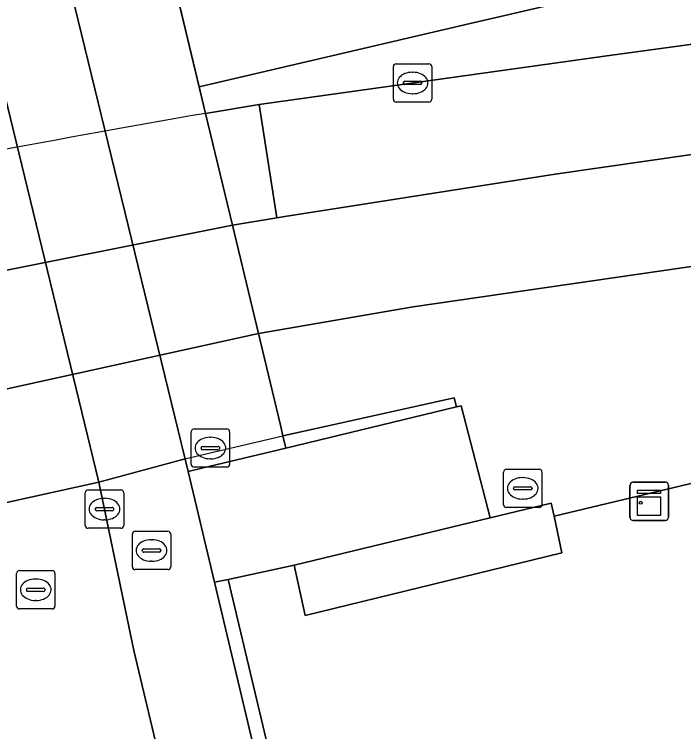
# Model space of a CAD drawing. Extents: x 158031 to 159244, y 380104 to 381214.
# Drawn here: x 158674.92 to 158692.37, y 380997.89 to 381016.59 of the extents above; entities that cross this region are included whole.
import ezdxf

# ---------------------------------------------------------------- set-up
doc = ezdxf.new("R2010")
doc.units = 0
for name, color, linetype in [('IMGEO_Berm_groen', 7, 'Continuous'), ('IMGEO_Berm_open', 7, 'Continuous'), ('IMGEO_Dek', 7, 'Continuous'), ('IMGEO_Fietspad_open', 7, 'Continuous'), ('IMGEO_Groenvoorziening', 7, 'Continuous'), ('IMGEO_Hek', 7, 'Continuous'), ('IMGEO_Kast', 7, 'Continuous'), ('IMGEO_Kolk', 7, 'Continuous'), ('IMGEO_Muur', 7, 'Continuous'), ('IMGEO_Rijbaan_regionaal_gesloten', 7, 'Continuous'), ('IMGEO_Rioolput', 7, 'Continuous'), ('IMGEO_Terreindeel_gesloten', 7, 'Continuous'), ('IMGEO_Terreindeel_open', 7, 'Continuous'), ('IMGEO_Verkeerseiland_open', 7, 'Continuous'), ('IMGEO_Voetpad_op_trap', 7, 'Continuous'), ('IMGEO_Voetpad_open', 7, 'Continuous')]:
    doc.layers.add(name, color=color, linetype=linetype)

msp = doc.modelspace()

# ---------------------------------------------------------------- linework, layer by layer
at = {"layer": 'IMGEO_Berm_groen'}
msp.add_lwpolyline([(158700.434, 381016.884), (158690.303, 381015.503), (158681.302, 381014.244), (158681.765, 381011.288), (158681.967, 381011.321), (158689.021, 381012.427), (158698.681, 381013.815), (158704.369, 381014.827), (158722.738, 381018.95), (158742.853, 381023.871)], dxfattribs=at)
at = {"layer": 'IMGEO_Berm_open'}
msp.add_lwpolyline([(158667.47, 381011.667), (158668.216, 381008.625), (158680.604, 381011.098), (158679.905, 381014.012)], dxfattribs=at)
msp.add_arc((158755.084, 380581.212), 439.281, 99.85418, 101.50473, dxfattribs=at)
at = {"layer": 'IMGEO_Dek'}
msp.add_lwpolyline([(158665.778, 381018.569), (158667.47, 381011.667), (158668.216, 381008.625), (158668.967, 381005.563), (158669.599, 381002.985), (158669.667, 381002.708), (158671.666, 381003.181), (158672.035, 381003.268), (158672.387, 381003.351), (158677.125, 381004.39), (158679.376, 381005.004), (158679.726, 381005.087), (158681.921, 381005.606), (158681.854, 381005.884), (158681.282, 381008.27), (158680.604, 381011.098), (158679.905, 381014.012), (158678.123, 381021.443)], dxfattribs=at)
at = {"layer": 'IMGEO_Fietspad_open'}
for points in [[(158710.978, 380861.027), (158709.641, 380866.489), (158709.619, 380866.64), (158709.463, 380867.521), (158707.319, 380876.312), (158699.376, 380909.991), (158693.603, 380934.169), (158688.921, 380954.272), (158678.032, 381000), (158677.125, 381004.39), (158673.033, 381021.228), (158672.927, 381021.669), (158667.035, 381046.28), (158663.617, 381061.042), (158663.576, 381061.221), (158663, 381063.616), (158656.793, 381089.506)], [(158750.706, 381025.707), (158742.853, 381023.871), (158722.738, 381018.95), (158704.369, 381014.827), (158698.681, 381013.815), (158689.021, 381012.427), (158681.967, 381011.321), (158681.765, 381011.288), (158680.604, 381011.098), (158681.282, 381008.27), (158685.319, 381008.969), (158694.668, 381010.325), (158705.83, 381011.978), (158725.39, 381016.383), (158745.433, 381021.103), (158755.4, 381023.485)]]:
    msp.add_lwpolyline(points, dxfattribs=at)
msp.add_lwpolyline([(158681.282, 381008.27), (158680.604, 381011.098), (158668.216, 381008.625), (158668.967, 381005.563)], close=True, dxfattribs=at)
at = {"layer": 'IMGEO_Groenvoorziening'}
msp.add_lwpolyline([(158702.855, 380965.659), (158702.09, 380968.88), (158693.503, 381004.589), (158688.991, 381003.505), (158689.195, 381002.553), (158682.503, 381000.919), (158682.212, 381002.231), (158680.496, 381001.857), (158691.506, 380955.478), (158691.138, 380955.441), (158710.56, 380872.948), (158724.226, 380876.207), (158718.399, 380900.655), (158708.105, 380915.35), (158713.159, 380922.64), (158710.911, 380932.073), (158701.955, 380940.406), (158706.933, 380948.762)], close=True, dxfattribs=at)
at = {"layer": 'IMGEO_Hek'}
msp.add_lwpolyline([(158679.376, 381005.004), (158677.125, 381004.39), (158672.387, 381003.351), (158672.035, 381003.268)], dxfattribs=at)
at = {"layer": 'IMGEO_Kast'}
for p, q in [((158690.969, 381003.47), (158690.969, 381004.311)), ((158690.969, 381004.311), (158690.969, 381003.47)), ((158691.044, 381004.395), (158691.885, 381004.395)), ((158691.885, 381004.395), (158691.044, 381004.395)), ((158691.969, 381004.32), (158691.969, 381003.479)), ((158691.969, 381003.479), (158691.969, 381004.32)), ((158691.894, 381003.395), (158691.053, 381003.395)), ((158691.053, 381003.395), (158691.894, 381003.395))]:
    msp.add_line(p, q, dxfattribs=at)
for points in [[(158691.164, 381004.185), (158691.764, 381004.185), (158691.764, 381004.1), (158691.164, 381004.1), (158691.164, 381004.185)], [(158691.164, 381004.01), (158691.764, 381004.01), (158691.764, 381003.521), (158691.164, 381003.521), (158691.164, 381004.01)]]:
    msp.add_lwpolyline(points, dxfattribs=at)
msp.add_circle((158691.248, 381003.859), 0.0377, dxfattribs=at)
for centre, start, end in [((158691.047, 381004.317), 92.4484, 184.2845), ((158691.047, 381004.317), 92.4484, 184.2845), ((158691.891, 381004.317), 2.4484, 94.2845), ((158691.891, 381004.317), 2.4484, 94.2845), ((158691.047, 381003.473), 182.4484, 274.2845), ((158691.047, 381003.473), 182.4484, 274.2845), ((158691.891, 381003.473), 272.4484, 4.2845), ((158691.891, 381003.473), 272.4484, 4.2845)]:
    msp.add_arc(centre, 0.0779, start, end, dxfattribs=at)
at = {"layer": 'IMGEO_Kolk'}
for p, q in [((158684.876, 381015.305), (158685.728, 381015.305)), ((158684.801, 381014.379), (158684.801, 381015.231)), ((158685.289, 381015.085), (158685.314, 381015.085)), ((158685.802, 381015.231), (158685.802, 381014.379)), ((158685.06, 381014.799), (158685.06, 381014.811)), ((158685.498, 381014.762), (158685.1, 381014.762)), ((158685.103, 381014.848), (158685.501, 381014.848)), ((158685.544, 381014.811), (158685.544, 381014.799)), ((158685.312, 381014.525), (158685.287, 381014.525)), ((158685.728, 381014.305), (158684.876, 381014.305)), ((158679.53, 381004.858), (158679.53, 381005.71)), ((158679.605, 381005.784), (158680.457, 381005.784)), ((158680.531, 381005.71), (158680.531, 381004.858)), ((158680.018, 381005.564), (158680.043, 381005.564)), ((158679.789, 381005.278), (158679.789, 381005.29)), ((158680.227, 381005.241), (158679.829, 381005.241)), ((158679.832, 381005.327), (158680.23, 381005.327)), ((158680.273, 381005.29), (158680.273, 381005.278)), ((158680.041, 381005.004), (158680.016, 381005.004)), ((158680.457, 381004.784), (158679.605, 381004.784)), ((158676.77, 381003.267), (158676.77, 381004.119)), ((158676.845, 381004.193), (158677.697, 381004.193)), ((158677.771, 381004.119), (158677.771, 381003.267)), ((158677.258, 381003.973), (158677.283, 381003.973)), ((158677.029, 381003.687), (158677.029, 381003.699)), ((158677.072, 381003.736), (158677.47, 381003.736)), ((158677.513, 381003.699), (158677.513, 381003.687)), ((158677.467, 381003.65), (158677.069, 381003.65)), ((158677.281, 381003.413), (158677.256, 381003.413)), ((158677.697, 381003.193), (158676.845, 381003.193))]:
    msp.add_line(p, q, dxfattribs=at)
for points in [[(158684.876, 381015.305), (158685.728, 381015.305)], [(158684.801, 381014.379), (158684.801, 381015.231)], [(158685.802, 381015.231), (158685.802, 381014.379)], [(158685.728, 381014.305), (158684.876, 381014.305)], [(158679.53, 381004.858), (158679.53, 381005.71)], [(158679.605, 381005.784), (158680.457, 381005.784)], [(158680.531, 381005.71), (158680.531, 381004.858)], [(158680.457, 381004.784), (158679.605, 381004.784)], [(158676.77, 381003.267), (158676.77, 381004.119)], [(158676.845, 381004.193), (158677.697, 381004.193)], [(158677.771, 381004.119), (158677.771, 381003.267)], [(158677.697, 381003.193), (158676.845, 381003.193)]]:
    msp.add_lwpolyline(points, dxfattribs=at)
for centre, radius, start, end in [((158684.878, 381015.229), 0.0765, 91.552, 178.448), ((158684.878, 381015.229), 0.0765, 91.552, 178.448), ((158685.726, 381015.229), 0.0765, 1.552, 88.448), ((158685.726, 381015.229), 0.0765, 1.552, 88.448), ((158685.1, 381014.808), 0.0403, 85.8775, 175.7526), ((158685.097, 381014.798), 0.0366, 178.938, 274.7102), ((158685.501, 381014.805), 0.043, 264.8664, 352.4533), ((158685.505, 381014.81), 0.0386, 1.7309, 96.639), ((158684.878, 381014.381), 0.0765, 181.552, 268.448), ((158684.878, 381014.381), 0.0765, 181.552, 268.448), ((158685.726, 381014.381), 0.0765, 271.552, 358.448), ((158685.726, 381014.381), 0.0765, 271.552, 358.448), ((158679.607, 381005.708), 0.0765, 91.552, 178.448), ((158679.607, 381005.708), 0.0765, 91.552, 178.448), ((158680.455, 381005.708), 0.0765, 1.552, 88.448), ((158680.455, 381005.708), 0.0765, 1.552, 88.448), ((158679.829, 381005.287), 0.0403, 85.8775, 175.7526), ((158679.826, 381005.277), 0.0366, 178.938, 274.7102), ((158680.23, 381005.284), 0.043, 264.8664, 352.4533), ((158680.234, 381005.289), 0.0386, 1.7309, 96.639), ((158679.607, 381004.86), 0.0765, 181.552, 268.448), ((158679.607, 381004.86), 0.0765, 181.552, 268.448), ((158680.455, 381004.86), 0.0765, 271.552, 358.448), ((158680.455, 381004.86), 0.0765, 271.552, 358.448), ((158676.847, 381004.117), 0.0765, 91.552, 178.448), ((158676.847, 381004.117), 0.0765, 91.552, 178.448), ((158677.695, 381004.117), 0.0765, 1.552, 88.448), ((158677.695, 381004.117), 0.0765, 1.552, 88.448), ((158677.069, 381003.696), 0.0403, 85.8775, 175.7526), ((158677.066, 381003.686), 0.0366, 178.938, 274.7102), ((158677.47, 381003.693), 0.043, 264.8664, 352.4533), ((158677.474, 381003.698), 0.0386, 1.7309, 96.639), ((158676.847, 381003.269), 0.0765, 181.552, 268.448), ((158676.847, 381003.269), 0.0765, 181.552, 268.448), ((158677.695, 381003.269), 0.0765, 271.552, 358.448), ((158677.695, 381003.269), 0.0765, 271.552, 358.448)]:
    msp.add_arc(centre, radius, start, end, dxfattribs=at)
for centre, major_axis, ratio, start_param, end_param in [((158685.288, 381014.805), (-0.387, 0.002), 0.722429, 4.712389, 7.853982), ((158685.313, 381014.805), (-0.39, 0.002), 0.717154, 1.570796, 4.712389), ((158680.017, 381005.284), (-0.387, 0.002), 0.722429, 4.712389, 7.853982), ((158680.042, 381005.284), (-0.39, 0.002), 0.717154, 1.570796, 4.712389), ((158677.257, 381003.693), (-0.387, 0.002), 0.722429, 4.712389, 7.853982), ((158677.282, 381003.693), (-0.39, 0.002), 0.717154, 1.570796, 4.712389)]:
    msp.add_ellipse(centre, major_axis=major_axis, ratio=ratio, start_param=start_param, end_param=end_param, dxfattribs=at)
at = {"layer": 'IMGEO_Muur'}
for points in [[(158681.921, 381005.606), (158681.998, 381005.285), (158686.45, 381006.356), (158686.387, 381006.597), (158683.023, 381005.843)], [(158680.496, 381001.857), (158680.141, 381001.782), (158691.138, 380955.441), (158691.506, 380955.478)]]:
    msp.add_lwpolyline(points, close=True, dxfattribs=at)
for points in [[(158679.726, 381005.087), (158681.921, 381005.606)], [(158679.376, 381005.004), (158679.726, 381005.087)]]:
    msp.add_lwpolyline(points, dxfattribs=at)
at = {"layer": 'IMGEO_Rijbaan_regionaal_gesloten'}
for points in [[(158734.027, 381024.462), (158749.873, 381028.231), (158750.083, 381028.279), (158753.113, 381028.968), (158753.418, 381029.037), (158754.045, 381029.188), (158753.294, 381032.04), (158742.848, 381029.57), (158737.229, 381028.241), (158731.29, 381026.837), (158727.384, 381025.963), (158719.7, 381024.08), (158717.612, 381023.589), (158708.12, 381021.36), (158702.249, 381020.076), (158694.626, 381018.181), (158690.823, 381017.292), (158686.805, 381016.352), (158682.787, 381015.413), (158679.74, 381014.7), (158679.905, 381014.012), (158681.302, 381014.244), (158690.303, 381015.503), (158700.434, 381016.884)], [(158679.905, 381014.012), (158678.123, 381021.443)], [(158678.937, 381018.048), (158679.74, 381014.7), (158682.787, 381015.413), (158686.805, 381016.352), (158690.823, 381017.292)]]:
    msp.add_lwpolyline(points, dxfattribs=at)
msp.add_arc((158755.084, 380581.212), 439.281, 99.85418, 101.50473, dxfattribs=at)
at = {"layer": 'IMGEO_Rioolput'}
for p, q in [((158687.672, 381003.807), (158687.672, 381004.659)), ((158687.747, 381004.733), (158688.599, 381004.733)), ((158688.673, 381004.659), (158688.673, 381003.807)), ((158688.16, 381004.513), (158688.185, 381004.513)), ((158687.931, 381004.227), (158687.931, 381004.239)), ((158687.974, 381004.276), (158688.372, 381004.276)), ((158688.415, 381004.239), (158688.415, 381004.227)), ((158688.369, 381004.19), (158687.971, 381004.19)), ((158688.183, 381003.953), (158688.158, 381003.953)), ((158688.599, 381003.733), (158687.747, 381003.733)), ((158678.071, 381003.113), (158678.923, 381003.113)), ((158677.996, 381002.187), (158677.996, 381003.039)), ((158678.997, 381003.039), (158678.997, 381002.187)), ((158678.484, 381002.893), (158678.509, 381002.893)), ((158678.255, 381002.607), (158678.255, 381002.619)), ((158678.693, 381002.57), (158678.295, 381002.57)), ((158678.298, 381002.656), (158678.696, 381002.656)), ((158678.739, 381002.619), (158678.739, 381002.607)), ((158678.507, 381002.333), (158678.482, 381002.333)), ((158674.977, 381001.163), (158674.977, 381002.015)), ((158675.052, 381002.089), (158675.904, 381002.089)), ((158675.978, 381002.015), (158675.978, 381001.163)), ((158678.923, 381002.113), (158678.071, 381002.113)), ((158675.465, 381001.869), (158675.49, 381001.869)), ((158675.236, 381001.583), (158675.236, 381001.595)), ((158675.279, 381001.632), (158675.677, 381001.632)), ((158675.72, 381001.595), (158675.72, 381001.583)), ((158675.674, 381001.546), (158675.276, 381001.546)), ((158675.488, 381001.309), (158675.463, 381001.309)), ((158675.904, 381001.089), (158675.052, 381001.089))]:
    msp.add_line(p, q, dxfattribs=at)
for points in [[(158687.672, 381003.807), (158687.672, 381004.659)], [(158687.747, 381004.733), (158688.599, 381004.733)], [(158688.673, 381004.659), (158688.673, 381003.807)], [(158688.599, 381003.733), (158687.747, 381003.733)], [(158678.071, 381003.113), (158678.923, 381003.113)], [(158677.996, 381002.187), (158677.996, 381003.039)], [(158678.997, 381003.039), (158678.997, 381002.187)], [(158674.977, 381001.163), (158674.977, 381002.015)], [(158675.052, 381002.089), (158675.904, 381002.089)], [(158675.978, 381002.015), (158675.978, 381001.163)], [(158678.923, 381002.113), (158678.071, 381002.113)], [(158675.904, 381001.089), (158675.052, 381001.089)]]:
    msp.add_lwpolyline(points, dxfattribs=at)
for centre, radius, start, end in [((158687.749, 381004.657), 0.0765, 91.552, 178.448), ((158687.749, 381004.657), 0.0765, 91.552, 178.448), ((158688.597, 381004.657), 0.0765, 1.552, 88.448), ((158688.597, 381004.657), 0.0765, 1.552, 88.448), ((158687.971, 381004.236), 0.0403, 85.8775, 175.7526), ((158687.968, 381004.226), 0.0366, 178.938, 274.7102), ((158688.372, 381004.233), 0.043, 264.8664, 352.4533), ((158688.376, 381004.238), 0.0386, 1.7309, 96.639), ((158687.749, 381003.809), 0.0765, 181.552, 268.448), ((158687.749, 381003.809), 0.0765, 181.552, 268.448), ((158688.597, 381003.809), 0.0765, 271.552, 358.448), ((158688.597, 381003.809), 0.0765, 271.552, 358.448), ((158678.073, 381003.037), 0.0765, 91.552, 178.448), ((158678.073, 381003.037), 0.0765, 91.552, 178.448), ((158678.921, 381003.037), 0.0765, 1.552, 88.448), ((158678.921, 381003.037), 0.0765, 1.552, 88.448), ((158678.295, 381002.616), 0.0403, 85.8775, 175.7526), ((158678.292, 381002.606), 0.0366, 178.938, 274.7102), ((158678.696, 381002.613), 0.043, 264.8664, 352.4533), ((158678.7, 381002.618), 0.0386, 1.7309, 96.639), ((158678.073, 381002.189), 0.0765, 181.552, 268.448), ((158678.073, 381002.189), 0.0765, 181.552, 268.448), ((158678.921, 381002.189), 0.0765, 271.552, 358.448), ((158678.921, 381002.189), 0.0765, 271.552, 358.448), ((158675.054, 381002.013), 0.0765, 91.552, 178.448), ((158675.054, 381002.013), 0.0765, 91.552, 178.448), ((158675.902, 381002.013), 0.0765, 1.552, 88.448), ((158675.902, 381002.013), 0.0765, 1.552, 88.448), ((158675.276, 381001.592), 0.0403, 85.8775, 175.7526), ((158675.681, 381001.594), 0.0386, 1.7309, 96.639), ((158675.273, 381001.582), 0.0366, 178.938, 274.7102), ((158675.677, 381001.589), 0.043, 264.8664, 352.4533), ((158675.054, 381001.165), 0.0765, 181.552, 268.448), ((158675.054, 381001.165), 0.0765, 181.552, 268.448), ((158675.902, 381001.165), 0.0765, 271.552, 358.448), ((158675.902, 381001.165), 0.0765, 271.552, 358.448)]:
    msp.add_arc(centre, radius, start, end, dxfattribs=at)
for centre, major_axis, ratio, start_param, end_param in [((158688.159, 381004.233), (-0.387, 0.002), 0.722429, 4.712389, 7.853982), ((158688.184, 381004.233), (-0.39, 0.002), 0.717154, 1.570796, 4.712389), ((158678.483, 381002.613), (-0.387, 0.002), 0.722429, 4.712389, 7.853982), ((158678.508, 381002.613), (-0.39, 0.002), 0.717154, 1.570796, 4.712389), ((158675.464, 381001.589), (-0.387, 0.002), 0.722429, 4.712389, 7.853982), ((158675.489, 381001.589), (-0.39, 0.002), 0.717154, 1.570796, 4.712389)]:
    msp.add_ellipse(centre, major_axis=major_axis, ratio=ratio, start_param=start_param, end_param=end_param, dxfattribs=at)
at = {"layer": 'IMGEO_Terreindeel_gesloten'}
msp.add_lwpolyline([(158679.905, 381014.012), (158679.74, 381014.7), (158678.937, 381018.048), (158678.123, 381021.443), (158677.977, 381022.052), (158677.901, 381022.368), (158677.84, 381022.818), (158675.532, 381022.265), (158675.182, 381022.181), (158675.292, 381021.757), (158675.365, 381021.433), (158679.454, 381004.674), (158679.804, 381004.759), (158681.998, 381005.285), (158681.921, 381005.606), (158681.854, 381005.884), (158681.282, 381008.27), (158680.604, 381011.098)], close=True, dxfattribs=at)
at = {"layer": 'IMGEO_Terreindeel_open'}
msp.add_lwpolyline([(158689.195, 381002.553), (158688.991, 381003.505), (158688.913, 381003.847), (158687.328, 381003.465), (158682.212, 381002.231), (158682.503, 381000.919)], close=True, dxfattribs=at)
at = {"layer": 'IMGEO_Verkeerseiland_open'}
msp.add_lwpolyline([(158679.905, 381014.012), (158680.604, 381011.098), (158681.765, 381011.288), (158681.302, 381014.244)], close=True, dxfattribs=at)
at = {"layer": 'IMGEO_Voetpad_op_trap'}
msp.add_lwpolyline([(158686.572, 381006.385), (158686.45, 381006.356), (158681.998, 381005.285), (158679.804, 381004.759), (158679.454, 381004.674), (158680.141, 381001.782), (158680.496, 381001.857), (158682.212, 381002.231), (158687.328, 381003.465)], close=True, dxfattribs=at)
at = {"layer": 'IMGEO_Voetpad_open'}
for points in [[(158656.793, 381089.506), (158663, 381063.616), (158663.576, 381061.221), (158663.617, 381061.042), (158667.035, 381046.28), (158672.927, 381021.669), (158673.033, 381021.228), (158677.125, 381004.39), (158678.032, 381000), (158688.921, 380954.272), (158693.603, 380934.169), (158699.376, 380909.991), (158707.319, 380876.312), (158709.463, 380867.521), (158709.619, 380866.64)], [(158710.56, 380872.948), (158691.138, 380955.441), (158680.141, 381001.782), (158679.454, 381004.674), (158675.365, 381021.433), (158675.292, 381021.757), (158675.182, 381022.181), (158674.741, 381023.929), (158669.709, 381045.431), (158670.29, 381045.607), (158672.091, 381048.584), (158671.442, 381051.187), (158668.966, 381050.585), (158669.149, 381049.844), (158668.789, 381049.827), (158665.954, 381061.6), (158665.91, 381061.781), (158665.863, 381061.976), (158665.542, 381063.312), (158667.243, 381063.721), (158667.037, 381064.578), (158664.329, 381075.825)], [(158755.4, 381023.485), (158745.433, 381021.103), (158725.39, 381016.383), (158705.83, 381011.978), (158694.668, 381010.325), (158685.319, 381008.969), (158681.282, 381008.27), (158681.854, 381005.884), (158681.921, 381005.606), (158683.023, 381005.843), (158686.387, 381006.597), (158686.45, 381006.356), (158686.572, 381006.385), (158687.328, 381003.465), (158688.913, 381003.847), (158688.991, 381003.505), (158693.503, 381004.589), (158693.321, 381005.334), (158693.808, 381005.45), (158693.473, 381006.684), (158732.432, 381015.878), (158752.924, 381020.715)]]:
    msp.add_lwpolyline(points, dxfattribs=at)
msp.add_lwpolyline([(158681.282, 381008.27), (158668.967, 381005.563), (158669.599, 381002.985), (158669.667, 381002.708), (158671.666, 381003.181), (158672.035, 381003.268), (158672.387, 381003.351), (158677.125, 381004.39), (158679.376, 381005.004), (158679.726, 381005.087), (158681.921, 381005.606), (158681.854, 381005.884)], close=True, dxfattribs=at)

doc.saveas('drawing.dxf')
